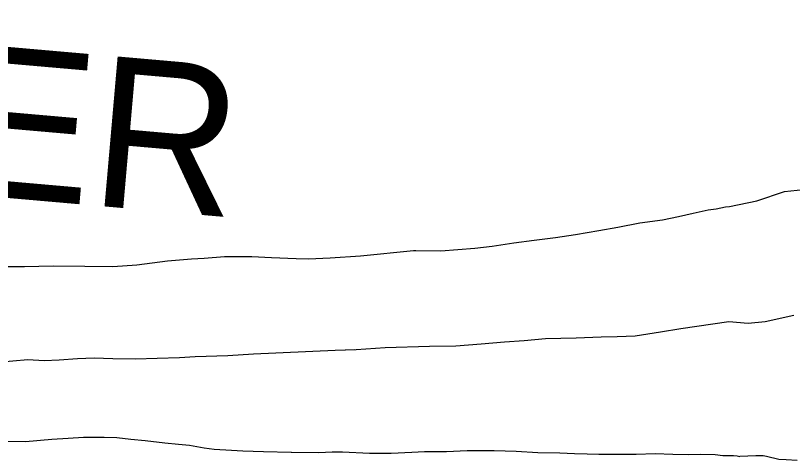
# Model space of a CAD drawing. Extents: x 1374139 to 1377472, y 1168351 to 1170484.
# Drawn here: x 1374895.43 to 1374928.13, y 1169857.31 to 1169876.04 of the extents above; entities that cross this region are included whole.
import ezdxf

# ---------------------------------------------------------------- set-up
doc = ezdxf.new("R2010")
doc.units = 0
doc.layers.add('Default', color=7, linetype='Continuous')

msp = doc.modelspace()

# ---------------------------------------------------------------- linework, layer by layer
at = {"layer": 'Default'}
for points in [[(1374925.481, 1169867.997), (1374926.64, 1169868.237), (1374927.796, 1169868.635), (1374928.605, 1169868.721)], [(1374925.481, 1169867.997), (1374926.64, 1169868.237), (1374927.796, 1169868.635), (1374928.605, 1169868.721)], [(1374903.366, 1169865.827), (1374904.234, 1169865.899), (1374905.373, 1169865.892), (1374906.202, 1169865.853), (1374907.24, 1169865.815), (1374907.76, 1169865.797), (1374908.679, 1169865.839), (1374909.957, 1169865.921), (1374912.183, 1169866.146), (1374913.332, 1169866.129), (1374914.759, 1169866.252), (1374915.488, 1169866.334), (1374916.407, 1169866.466), (1374917.265, 1169866.588), (1374918.154, 1169866.69), (1374919.002, 1169866.822), (1374919.991, 1169866.984), (1374920.789, 1169867.136), (1374921.707, 1169867.308), (1374922.666, 1169867.441), (1374923.334, 1169867.582), (1374923.953, 1169867.714), (1374924.582, 1169867.855), (1374924.922, 1169867.896), (1374925.321, 1169867.987), (1374925.481, 1169867.997)], [(1374903.366, 1169865.827), (1374904.234, 1169865.899), (1374905.373, 1169865.892), (1374906.202, 1169865.853), (1374907.24, 1169865.815), (1374907.76, 1169865.797), (1374908.679, 1169865.839), (1374909.957, 1169865.921), (1374912.183, 1169866.146), (1374913.332, 1169866.129), (1374914.759, 1169866.252), (1374915.488, 1169866.334), (1374916.407, 1169866.466), (1374917.265, 1169866.588), (1374918.154, 1169866.69), (1374919.002, 1169866.822), (1374919.991, 1169866.984), (1374920.789, 1169867.136), (1374921.707, 1169867.308), (1374922.666, 1169867.441), (1374923.334, 1169867.582), (1374923.953, 1169867.714), (1374924.582, 1169867.855), (1374924.922, 1169867.896), (1374925.321, 1169867.987), (1374925.481, 1169867.997)], [(1374903.366, 1169865.827), (1374904.234, 1169865.899), (1374905.373, 1169865.892), (1374906.202, 1169865.853), (1374907.24, 1169865.815), (1374907.76, 1169865.797), (1374908.679, 1169865.839), (1374909.957, 1169865.921), (1374912.183, 1169866.146), (1374912.277, 1169866.145)], [(1374894.878, 1169865.469), (1374895.816, 1169865.471), (1374897.015, 1169865.503), (1374898.353, 1169865.486), (1374899.522, 1169865.479), (1374900.54, 1169865.541), (1374901.828, 1169865.714), (1374902.846, 1169865.796), (1374903.366, 1169865.827)], [(1374894.878, 1169865.469), (1374895.816, 1169865.471), (1374897.015, 1169865.503), (1374898.353, 1169865.486), (1374899.522, 1169865.479), (1374900.54, 1169865.541), (1374901.828, 1169865.714), (1374902.846, 1169865.796), (1374903.366, 1169865.827)], [(1374894.878, 1169865.469), (1374895.816, 1169865.471), (1374897.015, 1169865.503), (1374898.353, 1169865.486), (1374899.522, 1169865.479), (1374900.54, 1169865.541), (1374901.828, 1169865.714), (1374902.846, 1169865.796), (1374903.366, 1169865.827)], [(1374925.454, 1169863.161), (1374926.267, 1169863.095), (1374926.986, 1169863.16), (1374928.193, 1169863.429)], [(1374894.669, 1169861.453), (1374895.947, 1169861.556), (1374896.636, 1169861.517), (1374897.275, 1169861.539), (1374898.044, 1169861.601), (1374898.743, 1169861.632), (1374899.532, 1169861.594), (1374900.481, 1169861.586), (1374901.39, 1169861.608), (1374902.328, 1169861.64), (1374902.997, 1169861.681), (1374904.375, 1169861.734), (1374905.444, 1169861.797), (1374908.889, 1169861.954), (1374909.768, 1169861.986), (1374910.996, 1169862.059), (1374912.863, 1169862.123), (1374913.972, 1169862.135), (1374915.03, 1169862.218), (1374916.019, 1169862.3), (1374916.847, 1169862.352), (1374917.736, 1169862.444), (1374919.034, 1169862.466), (1374920.083, 1169862.509), (1374920.762, 1169862.53), (1374921.511, 1169862.562), (1374922.579, 1169862.724), (1374923.437, 1169862.866), (1374925.454, 1169863.161)], [(1374894.669, 1169861.453), (1374895.947, 1169861.556), (1374896.636, 1169861.517), (1374897.275, 1169861.539), (1374898.044, 1169861.601), (1374898.743, 1169861.632), (1374899.532, 1169861.594), (1374900.481, 1169861.586), (1374901.39, 1169861.608), (1374902.328, 1169861.64), (1374902.997, 1169861.681), (1374904.375, 1169861.734), (1374905.444, 1169861.797), (1374908.889, 1169861.954), (1374909.712, 1169861.984)], [(1374894.648, 1169858.119), (1374895.857, 1169858.111), (1374896.965, 1169858.204), (1374897.644, 1169858.245), (1374898.293, 1169858.287), (1374899.162, 1169858.289), (1374899.701, 1169858.28), (1374900.281, 1169858.211), (1374900.89, 1169858.152), (1374901.719, 1169858.054), (1374902.288, 1169857.995), (1374902.758, 1169857.946), (1374903.368, 1169857.837), (1374903.797, 1169857.788), (1374904.516, 1169857.739), (1374904.996, 1169857.71), (1374905.875, 1169857.682), (1374907.033, 1169857.655), (1374908.202, 1169857.647), (1374908.761, 1169857.668), (1374909.2, 1169857.669), (1374910.329, 1169857.622), (1374911.248, 1169857.614), (1374912.117, 1169857.656), (1374912.646, 1169857.687), (1374913.575, 1169857.689), (1374914.443, 1169857.731), (1374915.572, 1169857.733), (1374916.501, 1169857.695), (1374917.42, 1169857.647), (1374918.338, 1169857.629), (1374918.958, 1169857.6), (1374919.497, 1169857.591), (1374919.986, 1169857.572), (1374920.666, 1169857.574), (1374921.554, 1169857.576), (1374922.353, 1169857.597), (1374923.102, 1169857.569), (1374923.771, 1169857.56), (1374924.261, 1169857.571), (1374924.88, 1169857.553), (1374925.21, 1169857.523), (1374925.449, 1169857.514), (1374925.659, 1169857.514), (1374925.809, 1169857.505), (1374925.919, 1169857.475)], [(1374894.648, 1169858.119), (1374895.857, 1169858.111), (1374896.965, 1169858.204), (1374897.644, 1169858.245), (1374898.293, 1169858.287), (1374899.162, 1169858.289), (1374899.701, 1169858.28), (1374900.281, 1169858.211), (1374900.89, 1169858.152), (1374901.719, 1169858.054), (1374902.288, 1169857.995), (1374902.758, 1169857.946), (1374903.368, 1169857.837), (1374903.797, 1169857.788), (1374904.516, 1169857.739), (1374904.996, 1169857.71), (1374905.875, 1169857.682), (1374907.033, 1169857.655), (1374907.044, 1169857.655)], [(1374894.648, 1169858.119), (1374895.857, 1169858.111), (1374896.965, 1169858.204), (1374897.644, 1169858.245), (1374898.293, 1169858.287), (1374899.162, 1169858.289), (1374899.701, 1169858.28), (1374900.281, 1169858.211), (1374900.89, 1169858.152), (1374901.719, 1169858.054), (1374902.288, 1169857.995), (1374902.758, 1169857.946), (1374903.368, 1169857.837), (1374903.797, 1169857.788), (1374904.516, 1169857.739), (1374904.996, 1169857.71), (1374905.875, 1169857.682), (1374907.033, 1169857.655), (1374908.202, 1169857.647), (1374908.761, 1169857.668), (1374909.2, 1169857.669), (1374910.329, 1169857.622), (1374911.248, 1169857.614), (1374912.117, 1169857.656), (1374912.646, 1169857.687), (1374913.575, 1169857.689), (1374914.443, 1169857.731), (1374915.572, 1169857.733), (1374916.501, 1169857.695), (1374917.42, 1169857.647), (1374918.338, 1169857.629), (1374918.958, 1169857.6), (1374919.497, 1169857.591), (1374919.986, 1169857.572), (1374920.666, 1169857.574), (1374921.554, 1169857.576), (1374922.353, 1169857.597), (1374923.102, 1169857.569), (1374923.771, 1169857.56), (1374924.261, 1169857.571), (1374924.88, 1169857.553), (1374925.21, 1169857.523), (1374925.449, 1169857.514), (1374925.659, 1169857.514), (1374925.809, 1169857.505), (1374925.919, 1169857.475)], [(1374928.326, 1169857.309), (1374927.866, 1169857.336), (1374927.566, 1169857.354), (1374927.036, 1169857.47), (1374926.906, 1169857.5), (1374926.586, 1169857.507), (1374925.919, 1169857.475)], [(1374928.326, 1169857.309), (1374927.866, 1169857.336), (1374927.566, 1169857.354), (1374927.036, 1169857.47), (1374926.906, 1169857.5), (1374926.586, 1169857.507), (1374925.919, 1169857.475)]]:
    msp.add_lwpolyline(points, dxfattribs=at)

# ---------------------------------------------------------------- texts
msp.add_text('RIVER', height=6.336, rotation=355, dxfattribs=at).set_placement((1374878.786, 1169869.786))

doc.saveas('drawing.dxf')
